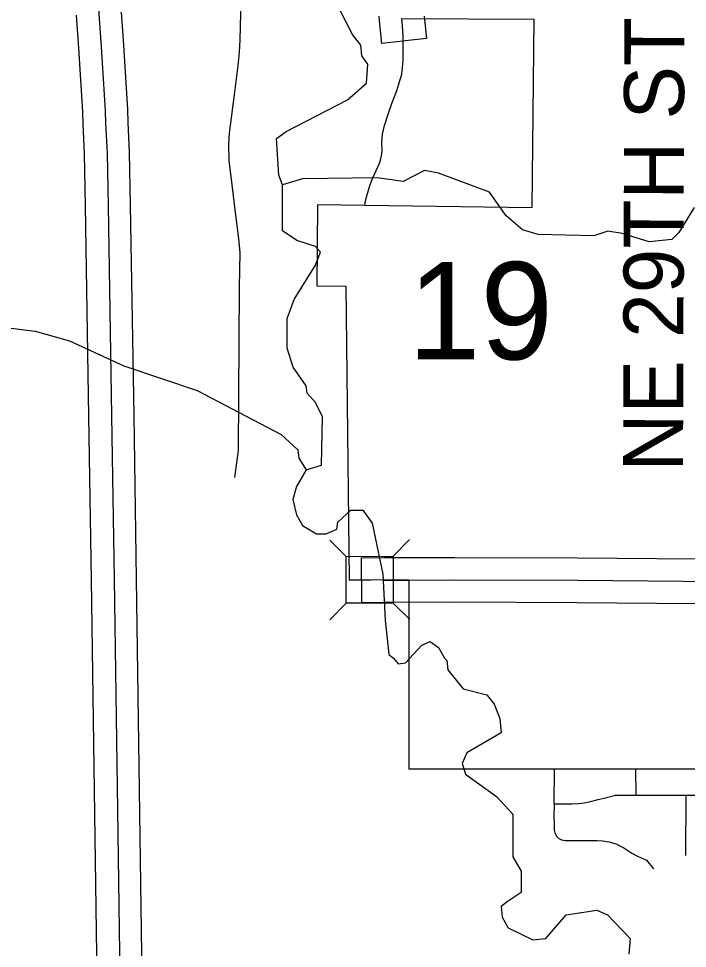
# Model space of a CAD drawing. Extents: x -1403959 to 81668, y -1400582 to 11018.
# Drawn here: x 7395.9 to 7482.3, y 9062.5 to 9182.5 of the extents above; entities that cross this region are included whole.
import ezdxf

# ---------------------------------------------------------------- set-up
doc = ezdxf.new("R2010")
doc.units = 0
for name, color, linetype in [('tdCiAirportTxt', 7, 'Continuous'), ('tdCiCityCartoShort', 7, 'Continuous'), ('tdCiCoBndryTxt', 7, 'Continuous'), ('tdCiCorpBndryTxt', 7, 'Continuous'), ('tdCiRRCL', 7, 'Continuous'), ('tdCiSecText', 7, 'Continuous'), ('tdCiSectLine', 7, 'Continuous'), ('tdCiSectTwpRng', 7, 'Continuous'), ('tdCoSectLinePart', 7, 'Continuous'), ('tdCoSectNmbr', 7, 'Continuous'), ('tdCoSurfBitum', 7, 'Continuous')]:
    doc.layers.add(name, color=color, linetype=linetype)

msp = doc.modelspace()

# ---------------------------------------------------------------- linework, layer by layer
at = {"layer": 'tdCiAirportTxt'}
for points in [[(7406.19, 9052.67), (7405.36, 9110.17), (7405.03, 9131.23), (7404.6, 9158.36), (7404.46, 9165.07), (7404.28, 9168.95), (7404.23, 9170.53), (7403.73, 9178.72), (7403.43, 9182.96)], [(7411.99, 9052.79), (7411.16, 9110.25), (7410.84, 9131.32), (7410.4, 9158.47), (7410.26, 9165.27), (7410.08, 9169.18), (7410.03, 9170.79), (7409.52, 9179.1), (7409.21, 9183.37)]]:
    msp.add_lwpolyline(points, dxfattribs=at)
at = {"layer": 'tdCiCityCartoShort'}
for points in [[(7402.09, 9271.52), (7401.67, 9269.59), (7401.32, 9267.53), (7401.07, 9264.69), (7400.97, 9261.98), (7400.92, 9258.2), (7402.02, 9243.4), (7403.2, 9227.85), (7404.27, 9211.7), (7404.6, 9206.93), (7404.63, 9206.63), (7404.89, 9203.64), (7406.2, 9184.86), (7406.32, 9183.14), (7406.62, 9178.89), (7407.13, 9170.64), (7407.18, 9169.04), (7407.36, 9165.15), (7407.5, 9158.39), (7407.93, 9131.26), (7408.26, 9110.19), (7408.69, 9080.42)], [(7408.69, 9080.42), (7409.09, 9052.71), (7409.43, 9038.71), (7409.5, 9034.08), (7409.66, 9017.83)]]:
    msp.add_lwpolyline(points, dxfattribs=at)
at = {"layer": 'tdCiCoBndryTxt'}
msp.add_lwpolyline([(7446.32, 9110.08), (7452.24, 9110.11), (7468.06, 9110.06), (7486.32, 9109.91)], dxfattribs=at)
at = {"layer": 'tdCiCorpBndryTxt'}
for points in [[(7443.12, 9110.07), (7446.32, 9110.08)], [(7446.32, 9110.08), (7446.32, 9110.08)]]:
    msp.add_lwpolyline(points, dxfattribs=at)
at = {"layer": 'tdCiRRCL'}
msp.add_lwpolyline([(7445.36, 9182.53), (7462.45, 9182.45), (7462.2, 9158.11), (7434.53, 9158.48), (7434.43, 9148.05), (7438.2, 9148.01), (7438.59, 9110.11), (7439.9, 9110.12), (7441.44, 9110.12), (7442.68, 9110.13), (7446.32, 9110.09), (7446.32, 9085.71), (7486.22, 9085.7)], dxfattribs=at)
at = {"layer": 'tdCiSecText'}
for points in [[(7436.12, 9115.23), (7438.22, 9113.14), (7444.27, 9113.16)], [(7446.41, 9115.3), (7444.27, 9113.16), (7444.29, 9107.1)], [(7436.1, 9104.94), (7438.24, 9107.09), (7438.22, 9113.14)], [(7446.43, 9104.97), (7444.29, 9107.1), (7438.24, 9107.09)]]:
    msp.add_lwpolyline(points, dxfattribs=at)
at = {"layer": 'tdCiSectLine'}
for points in [[(7448.3, 9182.84), (7448.6, 9179.95), (7442.83, 9179.34), (7442.52, 9182.23), (7442.46, 9182.84)], [(7483.41, 9107.03), (7468.04, 9107.16), (7452.25, 9107.21), (7443.13, 9107.17), (7440.23, 9107.15), (7440.2, 9112.96), (7443.11, 9112.97), (7452.23, 9113.01), (7452.24, 9113.01), (7452.25, 9113.01), (7468.07, 9112.96), (7468.08, 9112.96), (7483.43, 9112.83)]]:
    msp.add_lwpolyline(points, dxfattribs=at)
at = {"layer": 'tdCiSectTwpRng'}
for points in [[(7423.84, 9123.32), (7424.34, 9126.81), (7424.47, 9147.88), (7424.53, 9152.32), (7424.39, 9154.16), (7423.97, 9157.18), (7423.5, 9161.07), (7423.14, 9164.21), (7423.1, 9166.29), (7423.17, 9167.74), (7423.85, 9173.03), (7424.29, 9176.5), (7424.47, 9178.19), (7424.54, 9179.8), (7424.72, 9186.56), (7424.79, 9195.86)], [(7440.62, 9158.43), (7440.67, 9158.74), (7440.8, 9159.36), (7440.97, 9159.97), (7441.29, 9160.94), (7441.62, 9161.91), (7442.34, 9163.5), (7442.51, 9163.87), (7442.64, 9164.26), (7442.74, 9164.65), (7442.82, 9165.06), (7442.86, 9165.46), (7442.84, 9166.49), (7442.86, 9167.06), (7442.93, 9167.63), (7443.03, 9168.19), (7443.16, 9168.75), (7443.7, 9170.33), (7444.12, 9171.57), (7444.77, 9173.27), (7445.39, 9175.37), (7445.5, 9176.23), (7445.56, 9177.09), (7445.57, 9177.96), (7445.59, 9180.31), (7445.45, 9182.14), (7445.41, 9182.53)], [(7465.08, 9081.21), (7465.09, 9085.7)], [(7475.63, 9082.35), (7475.61, 9085.71)], [(7465.08, 9081.21), (7466.38, 9081.2), (7467.37, 9081.2), (7468.18, 9081.23), (7468.98, 9081.34), (7469.77, 9081.51), (7470.75, 9081.77), (7471.83, 9082.04), (7472.86, 9082.28)], [(7472.86, 9082.28), (7472.93, 9082.3), (7472.95, 9082.3)], [(7472.95, 9082.3), (7475.63, 9082.32), (7479.13, 9082.32), (7482.1, 9082.32), (7486.22, 9082.3), (7491.64, 9082.3), (7492.86, 9082.31), (7493.69, 9082.4), (7494.42, 9082.45), (7495.2, 9082.45), (7495.86, 9082.4), (7496.6, 9082.27), (7497.56, 9082.02), (7499.13, 9081.39)], [(7482.08, 9074.55), (7482.1, 9082.32)], [(7465.08, 9081.21), (7465.04, 9079.4), (7465.07, 9078.79), (7465.07, 9078.2), (7465.07, 9077.82), (7465.15, 9077.44), (7465.41, 9077), (7465.69, 9076.74), (7466.03, 9076.56), (7466.53, 9076.47), (7467.02, 9076.47), (7467.91, 9076.47), (7468.98, 9076.47), (7470.57, 9076.46), (7471.31, 9076.44), (7472.15, 9076.29), (7473.01, 9076.04), (7474.06, 9075.52), (7475.08, 9074.83), (7475.82, 9074.44), (7476.97, 9073.93), (7477.88, 9072.81)]]:
    msp.add_lwpolyline(points, dxfattribs=at)
at = {"layer": 'tdCoSurfBitum'}
for points in [[(7483.15, 9158.15), (7481.16, 9154.94), (7480.24, 9154.03), (7477.34, 9153.73), (7473.83, 9154.8), (7472, 9155.1), (7470.17, 9154.49), (7462.99, 9154.65), (7461, 9155.26), (7458.87, 9157.1), (7456.73, 9160.15), (7450.16, 9162.6), (7448.33, 9162.91), (7445.58, 9161.53), (7442.22, 9161.99), (7432.6, 9161.85), (7430.01, 9161.09), (7429.55, 9162.31), (7429.25, 9167.04), (7430.47, 9167.96), (7438.41, 9172.07), (7440.86, 9174.21), (7441.01, 9176.65), (7440.25, 9177.72), (7440.1, 9179.09), (7439.03, 9180.47), (7434.6, 9189.17)], [(7433.04, 9124.29), (7435.03, 9124.9), (7435.18, 9131.16), (7434.27, 9132.99), (7433.2, 9134.21), (7433.05, 9135.13), (7431.37, 9137.57), (7430.61, 9140.02), (7430.61, 9143.83), (7431.53, 9146.28), (7434.28, 9150.7), (7434.89, 9152.38), (7434.28, 9153.14), (7431.84, 9153.91), (7430, 9155.13), (7430.01, 9161.09)], [(7390.75, 9143.1), (7398.08, 9142.18), (7402.51, 9140.95), (7409.53, 9137.74), (7419, 9134.53), (7429.84, 9128.87), (7431.98, 9126.89), (7432.13, 9125.82), (7433.04, 9124.29), (7431.82, 9122.16), (7431.36, 9120.48), (7431.82, 9118.49), (7432.58, 9117.12), (7434.41, 9116.05), (7435.64, 9116.05), (7437.01, 9116.66), (7437.16, 9117.57), (7438.84, 9119.1), (7440.37, 9119.1), (7441.59, 9117.42), (7442.96, 9110.85), (7443.26, 9104.9), (7443.72, 9100.47), (7444.33, 9100.01), (7444.94, 9099.25), (7445.86, 9099.4), (7448, 9101.69), (7449.07, 9102.14), (7450.14, 9101.38), (7450.9, 9100.01), (7451.2, 9099.7), (7451.36, 9098.48), (7453.34, 9096.03), (7456.39, 9095.27), (7457.31, 9094.05), (7458.07, 9092.21), (7458.22, 9090.38), (7453.79, 9087.79), (7453.18, 9086.42), (7453.64, 9085.04), (7457.61, 9082.14), (7459.74, 9079.85), (7459.74, 9074.35), (7460.81, 9072.52), (7460.81, 9069.77), (7458.98, 9068.55), (7458.21, 9067.94), (7458.36, 9066.57), (7459.13, 9065.19), (7462.33, 9063.66), (7464.01, 9063.81), (7466.61, 9066.87), (7470.58, 9067.47), (7471.96, 9066.86), (7474.86, 9063.81), (7474.7, 9061.82)]]:
    msp.add_lwpolyline(points, dxfattribs=at)

# ---------------------------------------------------------------- texts
at = {"layer": 'tdCoSectLinePart'}
msp.add_text('19', height=12.575, rotation=359.9974, dxfattribs=at).set_placement((7446.21, 9138.55))
at = {"layer": 'tdCoSectNmbr'}
msp.add_text('NE 29TH ST', height=7.738, rotation=89.8478, dxfattribs=at).set_placement((7481.7, 9124.07))

doc.saveas('drawing.dxf')
